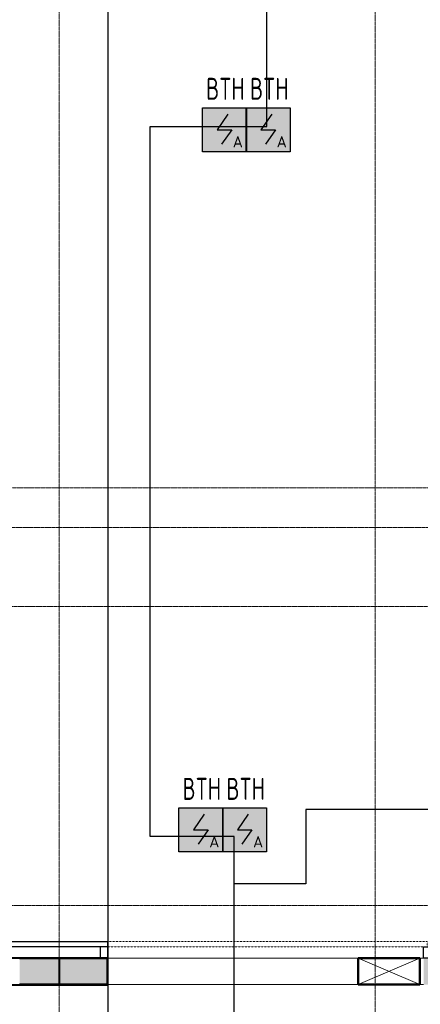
# Model space of a CAD drawing. Header units: millimetres. Extents: x -135639 to 224623, y -383017 to -59102.
# Tile 436 of 494: x 117363 to 121925, y -147246 to -136046. Entities that reach past the tile are written whole.
import ezdxf
from ezdxf.enums import TextEntityAlignment as Align

# ---------------------------------------------------------------- set-up
doc = ezdxf.new("R2010")
doc.units = ezdxf.units.MM
for name, pattern in [('CONTINOUS', [0]), ('Линия сетки', [25, 20, -2.5, 0, -2.5]), ('Штрих_1_1_', [2, 1, -1])]:
    doc.linetypes.add(name, pattern=pattern)
for name, color, linetype, lineweight in [('#СПС_КЛ_R3', 190, 'Continuous', 30), ('A-200-M_WALL', 7, 'Continuous', 18), ('A-200-M_WALL_EXT', 7, 'Continuous', 18), ('A-200-M_WALL_INT', 7, 'Continuous', 18), ('A-200-M_WALL_PAT', 7, 'Continuous', 40), ('A-314-M_WINDOW', 7, 'Continuous', 18), ('A-325-M_DOOR', 7, 'Continuous', 18), ('A-325-M_DOOR__FRAME', 7, 'Continuous', 30), ('A-325-M_DOOR_GLASS', 7, 'Continuous', 30), ('A-325-M_DOOR_OPENING', 7, 'Continuous', 18), ('A-325-M_DOOR_PANEL', 7, 'Continuous', 30), ('Z-030-M_GRID', 7, 'Continuous', 9), ('Z-060-M_DETAIL', 7, 'Continuous', 18), ('ПС', 7, 'Continuous', 40), ('СС-011-ПОЖ-СИГНАЛИЗАЦИЯ', 1, 'Continuous', 30)]:
    doc.layers.add(name, color=color, linetype=linetype, lineweight=lineweight)
doc.styles.add('1111', font='isocpeur.ttf')

# ---------------------------------------------------------------- blocks, each defined once
blk = doc.blocks.new('101_Ворота откатные - _ПЧ_3600х2400_EI60_Пр-4279515-B1_-7_650_')
at = {"layer": 'A-325-M_DOOR__FRAME', "color": 253, "true_color": 0xaaaaaa}
for p, q in [((-2075, -150), (-1800, -150)), ((-2075, -340), (-2075, -150)), ((-1800, -150), (-1800, -280)), ((1800, -150), (1880, -150)), ((1800, -280), (1800, -150)), ((1880, -150), (1880, -280)), ((-1875, -280), (-1875, -340)), ((-1800, -280), (-1875, -280)), ((-1875, -340), (-2075, -340))]:
    blk.add_line(p, q, dxfattribs=at)
at = {"layer": 'A-325-M_DOOR_GLASS', "color": 253, "true_color": 0xaaaaaa}
for p, q in [((3764, -430), (3527, -430)), ((3827, -430), (3737, -388)), ((3827, -430), (3737, -472))]:
    blk.add_line(p, q, dxfattribs=at)
blk.add_arc((3717, -430), 46.6, 295, 65, dxfattribs=at)
at = {"layer": 'A-325-M_DOOR_PANEL', "color": 253, "linetype": 'Штрих_1_1_', "lineweight": 9, "true_color": 0xaaaaaa}
for p, q in [((-1840, -280), (1800, -280)), ((-1840, -340), (-1840, -280)), ((1800, -340), (-1840, -340))]:
    blk.add_line(p, q, dxfattribs=at)
at = {"layer": 'A-325-M_DOOR_PANEL', "color": 253, "true_color": 0xaaaaaa}
for p, q in [((1800, -280), (5555, -280)), ((1800, -340), (1800, -280)), ((5555, -280), (5555, -340)), ((5555, -340), (1800, -340)), ((3157, -340), (3157, -1380)), ((3197, -340), (3197, -1380)), ((3157, -1380), (3197, -1380))]:
    blk.add_line(p, q, dxfattribs=at)
blk.add_arc((3157, -340), 1040, 270, 0, dxfattribs=at)
blk = doc.blocks.new('135_SLK_GD_AR_rvt-1-B1_-7_650_')
at = {"layer": 'A-200-M_WALL_PAT', "lineweight": 18, "true_color": 0xcbcbcb}
h = blk.add_hatch(color=9, dxfattribs=at)
h.paths.add_polyline_path([(130100, 45800), (130851, 45800), (130851, 46100), (130100, 46100)])
h.paths.add_polyline_path([(126500, 45800), (126500, 46100), (125951, 46100), (125951, 45800)])
at = {"layer": 'A-200-M_WALL', "color": 253, "lineweight": 40, "true_color": 0xaaaaaa}
for p, q in [((125951, 46100), (126500, 46100)), ((125951, 46100), (125951, 45800)), ((126500, 46100), (125951, 46100)), ((126500, 45800), (126500, 46100)), ((126500, 45800), (125951, 45800)), ((125951, 45800), (126500, 45800))]:
    blk.add_line(p, q, dxfattribs=at)
at = {"layer": 'A-200-M_WALL_INT', "color": 253, "lineweight": 40, "true_color": 0xaaaaaa}
for p, q in [((126500, 46102), (119652, 46102)), ((125500, 46100), (125951, 46100)), ((126500, 46100), (126500, 46102)), ((86875, 45798), (126500, 45798)), ((125951, 45800), (125500, 45800)), ((126500, 45798), (126500, 45800))]:
    blk.add_line(p, q, dxfattribs=at)
at = {"layer": 'A-325-M_DOOR', "color": 253, "lineweight": 18, "true_color": 0xaaaaaa, "rotation": 180}
blk.add_blockref('101_Ворота откатные - _ПЧ_3600х2400_EI60_Пр-4279515-B1_-7_650_', (128300, 45950), dxfattribs=at)
blk = doc.blocks.new('ADSK_Дверь_Проем - ADSK_Дверь_Проем-1876585-B1_-7_650_')
at = {"layer": 'A-325-M_DOOR_OPENING', "color": 253, "true_color": 0xaaaaaa}
for p, q in [((-1800, 150), (-1755, 150)), ((-1055, 150), (1800, 150)), ((-1800, -150), (-1755, -150)), ((-1055, -150), (1800, -150))]:
    blk.add_line(p, q, dxfattribs=at)
blk = doc.blocks.new('231_Отверстие прямоуг _Окно_Стена_ - Отверстие-2041984-B1_-7_650_')
at = {"layer": 'A-314-M_WINDOW', "color": 253, "lineweight": 50, "true_color": 0xaaaaaa}
for p, q in [((-225, -150), (-225, 150)), ((-225, 150), (475, 150)), ((475, 150), (475, -150)), ((475, -150), (-225, -150))]:
    blk.add_line(p, q, dxfattribs=at)
at = {"layer": 'Z-060-M_DETAIL', "color": 253, "true_color": 0xaaaaaa}
for p, q in [((-225, 150), (-225, -150)), ((475, 150), (-225, 150)), ((475, 150), (-225, -150)), ((-225, 150), (475, -150)), ((475, 150), (475, -150)), ((-225, -150), (475, -150))]:
    blk.add_line(p, q, dxfattribs=at)
blk = doc.blocks.new('135_SLK_GD_KR_rvt-1-B1_-7_650_')
at = {"layer": 'A-200-M_WALL_PAT', "lineweight": 9, "true_color": 0xaaaaaa}
h = blk.add_hatch(dxfattribs=at)
h.set_pattern_fill('FP_20', color=253, style=0, pattern_type=2)
h.set_pattern_definition([(45, (0, 0), (-314.309, 314.309), []), (45, (314.3, 0), (-314.309, 314.309), [555.625, -111.125, 3.353, -107.772])])
h.paths.add_polyline_path([(146549, 45800), (146627, 46100), (138750, 46100), (138750, 45800), (139122, 45800)])
h.paths.add_polyline_path([(137750, 45800), (137750, 46100), (130100, 46100), (130100, 45800), (131590, 45800)])
h.paths.add_polyline_path([(126500, 45800), (126500, 46100), (125500, 46100), (125500, 45800), (125941, 45800)])
h.paths.add_polyline_path([(121900, 45800), (121900, 46100), (80400, 46100), (80400, 45800), (120292, 45800)])
h.paths.add_polyline_path([(76770, 45800), (76800, 45800), (76800, 46100), (75400, 46100), (75400, 45800), (76769, 45800)])
at = {"layer": 'A-200-M_WALL_EXT', "color": 253, "lineweight": 40, "true_color": 0xaaaaaa}
for p, q in [((126500, 46100), (125500, 46100)), ((126500, 45800), (126500, 46100)), ((125500, 45800), (126500, 45800))]:
    blk.add_line(p, q, dxfattribs=at)
at = {"layer": 'A-314-M_WINDOW', "color": 253, "lineweight": 18, "true_color": 0xaaaaaa}
blk.add_blockref('231_Отверстие прямоуг _Окно_Стена_ - Отверстие-2041984-B1_-7_650_', (129580, 45950), dxfattribs=at)
at = {"layer": 'A-325-M_DOOR', "color": 253, "lineweight": 18, "true_color": 0xaaaaaa, "rotation": 180}
blk.add_blockref('ADSK_Дверь_Проем - ADSK_Дверь_Проем-1876585-B1_-7_650_', (128300, 45950), dxfattribs=at)
blk = doc.blocks.new('-1 эт')
at = {"layer": 'Z-030-M_GRID', "color": 253, "linetype": 'Линия сетки', "true_color": 0xaaaaaa}
for p, q in [((125950, -18423.4), (125950, 133719.9)), ((129550, -19693.2), (129550, 133719.9)), ((154678.5, 51450), (-3681.2, 51450)), ((155950.9, 51000), (-3681.2, 51000)), ((155948.6, 50100), (-3681.2, 50100)), ((155948.8, 46700), (-3681, 46700))]:
    blk.add_line(p, q, dxfattribs=at)
at = {"lineweight": 5}
for name in ['135_SLK_GD_KR_rvt-1-B1_-7_650_', '135_SLK_GD_AR_rvt-1-B1_-7_650_']:
    blk.add_blockref(name, (0, 0), dxfattribs=at)
blk = doc.blocks.new('*U4706')
at = {"lineweight": 35, "true_color": 0xffffff}
h = blk.add_hatch(color=7, dxfattribs=at)
h.dxf.hatch_style = 1
h.paths.add_polyline_path([(0, 500), (0, 0), (500, 0), (500, 500)])
at = {"color": 1, "linetype": 'ByBlock', "lineweight": -2}
for p, q in [((289, 426), (167, 250)), ((167, 250), (333, 250)), ((333, 250), (219, 86))]:
    blk.add_line(p, q, dxfattribs=at)
at = {"color": 1, "linetype": 'ByBlock', "lineweight": -2, "ltscale": 0.1}
blk.add_lwpolyline([(0, 500), (500, 500), (500, 0), (0, 0)], close=True, dxfattribs=at)
at = {"color": 1, "linetype": 'ByBlock', "lineweight": -2, "ltscale": 1000, "style": '1111'}
blk.add_text('A', height=128, dxfattribs=at).set_placement((403, 49), align=Align.CENTER)
at = {"color": 0, "linetype": 'ByBlock', "lineweight": -2, "style": '1111'}
blk.add_attdef('INDEX', (-63, -235), '', height=125, dxfattribs=at)
at = {"color": 0, "linetype": 'ByBlock', "lineweight": -2, "style": '1111', "flags": 1}
for tag, p in [('NAME_DEVICE', (-64, -421)), ('NUM_POM', (-82, -847))]:
    blk.add_attdef(tag, p, '', height=125, dxfattribs=at)
at = {"color": 0, "linetype": 'ByBlock', "lineweight": -2, "style": '1111', "width": 0.7}
blk.add_attdef('NUM_DEVICE', (-64, -630), '', height=125, dxfattribs=at)

msp = doc.modelspace()

# ---------------------------------------------------------------- linework, layer by layer
at = {"layer": '#СПС_КЛ_R3', "lineweight": 30}
msp.add_lwpolyline([(63531, -142519), (68465, -142519), (68465, -163726), (83161, -163726), (83161, -166819), (84106, -166819), (84106, -163034), (106528, -163034), (106528, -155092), (118370, -155092), (118370, -109683), (77625, -109683), (77625, -114995), (73186, -114995), (73186, -126642), (82528, -126642), (82528, -153503), (72465, -153503), (69419, -153503), (68465, -152249)], dxfattribs=at)
at = {"layer": 'СС-011-ПОЖ-СИГНАЛИЗАЦИЯ', "lineweight": 30}
for points in [[(122698, -162654), (122698, -148633), (119806, -148633), (119806, -145337), (118848, -145337), (118848, -137262), (120179, -137262), (120179, -130022), (119168, -130022), (119168, -123889), (119585, -123889), (119585, -117740), (119156, -117740), (119156, -113905), (115047, -113905), (115047, -112512), (121943, -112512), (121943, -110945), (118946, -106971)], [(119585, -119282), (127527, -119282), (127527, -124808), (125850, -124808), (125850, -129712), (127651, -129712), (127651, -135325), (125651, -135325), (125651, -136561), (129332, -136561), (129332, -134183), (131853, -134183), (131853, -134959), (129640, -134959), (129640, -137014), (125651, -137014), (125651, -139962), (132182, -139962), (132182, -139569), (135178, -139569), (135178, -145029), (120621, -145029), (120621, -145876), (119806, -145876)]]:
    msp.add_lwpolyline(points, dxfattribs=at)

# ---------------------------------------------------------------- block references
msp.add_blockref('-1 эт', (-8137, -192821))
at = {"layer": 'ПС', "color": 7, "linetype": 'CONTINOUS', "lineweight": 30, "ltscale": 100}
ref = msp.add_blockref('*U4706', (119444, -137547), dxfattribs=dict(at, xscale=1.000736, yscale=1.000736, zscale=1.000736))
ref.add_attrib('NUM_DEVICE', 'BTH', dxfattribs={"layer": '0', "color": 0, "linetype": 'ByBlock', "lineweight": -2, "ltscale": 100, "height": 250.2, "style": '1111', "width": 0.7}).set_placement((119706, -136957), align=Align.CENTER)
ref = msp.add_blockref('*U4706', (119944, -137547), dxfattribs=dict(at, xscale=1.000736, yscale=1.000736, zscale=1.000736))
ref.add_attrib('NUM_DEVICE', 'BTH', dxfattribs={"layer": '0', "color": 0, "linetype": 'ByBlock', "lineweight": -2, "ltscale": 100, "height": 250.2, "style": '1111', "width": 0.7}).set_placement((120206, -136957), align=Align.CENTER)
ref = msp.add_blockref('*U4706', (119176, -145510), dxfattribs=dict(at, xscale=1.000736, yscale=1.000736, zscale=1.000736))
ref.add_attrib('NUM_DEVICE', 'BTH', dxfattribs={"layer": '0', "color": 0, "linetype": 'ByBlock', "lineweight": -2, "ltscale": 100, "height": 250.2, "style": '1111', "width": 0.7}).set_placement((119437, -144920), align=Align.CENTER)
ref = msp.add_blockref('*U4706', (119675, -145510), dxfattribs=dict(at, xscale=1.000736, yscale=1.000736, zscale=1.000736))
ref.add_attrib('NUM_DEVICE', 'BTH', dxfattribs={"layer": '0', "color": 0, "linetype": 'ByBlock', "lineweight": -2, "ltscale": 100, "height": 250.2, "style": '1111', "width": 0.7}).set_placement((119937, -144920), align=Align.CENTER)

doc.saveas('drawing.dxf')
